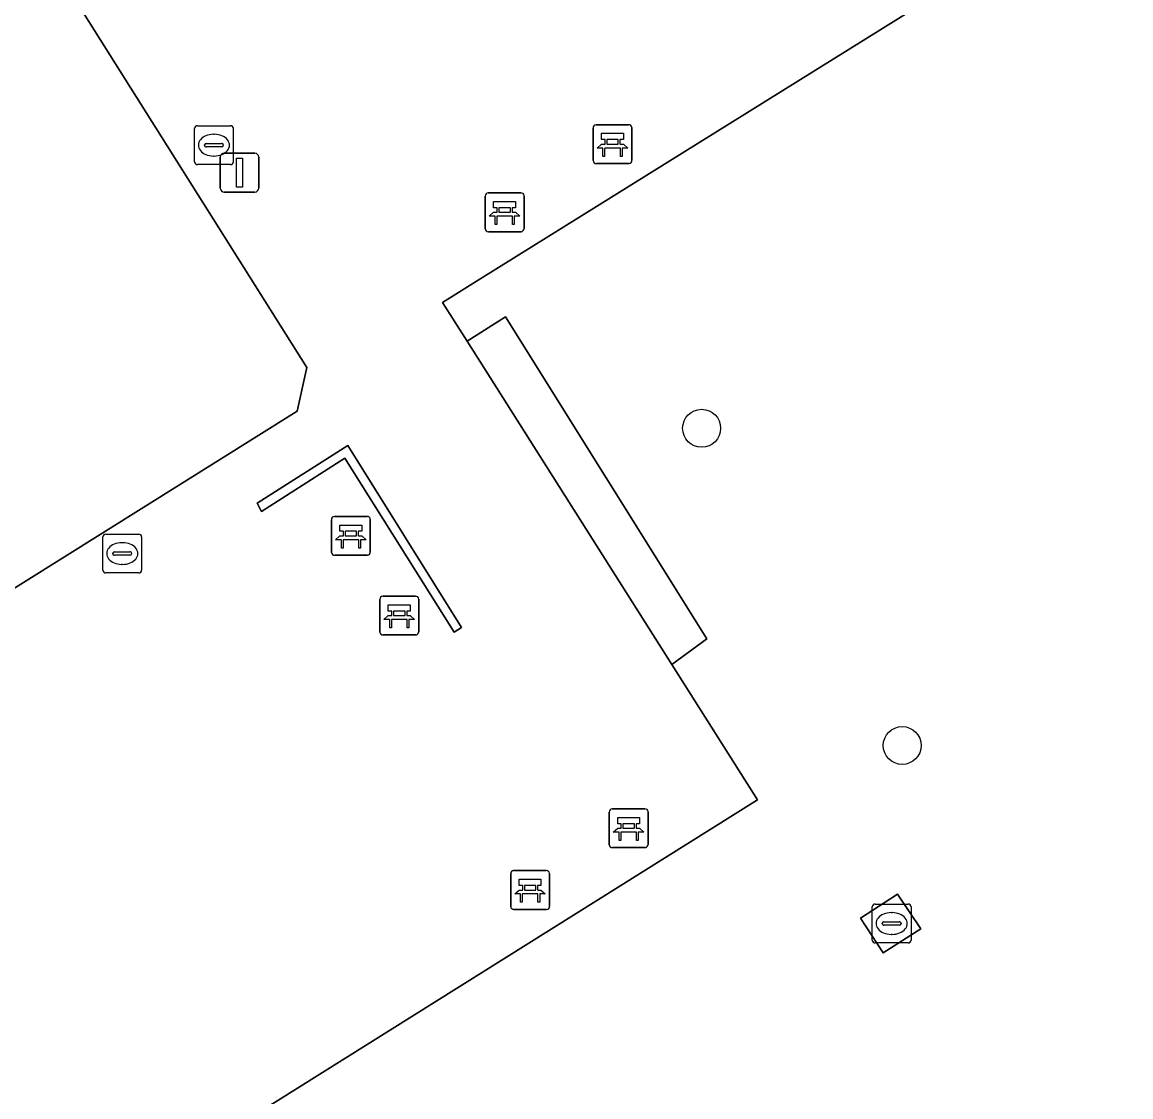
# Model space of a CAD drawing. Extents: x 158835 to 160077, y 386387 to 387778.
# Drawn here: x 159880.62 to 159909.18, y 387397.63 to 387425.31 of the extents above; entities that cross this region are included whole.
import ezdxf

# ---------------------------------------------------------------- set-up
doc = ezdxf.new("R2010")
doc.units = 0
for name, color, linetype in [('IMGEO_Bank', 7, 'Continuous'), ('IMGEO_Boom', 7, 'Continuous'), ('IMGEO_Groenvoorziening', 7, 'Continuous'), ('IMGEO_Haag', 7, 'Continuous'), ('IMGEO_Kolk', 7, 'Continuous'), ('IMGEO_Lichtmast', 7, 'Continuous'), ('IMGEO_Meer_plas_ven_vijver', 7, 'Continuous'), ('IMGEO_Muur', 7, 'Continuous'), ('IMGEO_Voetpad_open', 7, 'Continuous')]:
    doc.layers.add(name, color=color, linetype=linetype)

msp = doc.modelspace()

# ---------------------------------------------------------------- linework, layer by layer
at = {"layer": 'IMGEO_Bank'}
for p, q in [((159895.401, 387422.671), (159896.242, 387422.671)), ((159896.242, 387422.671), (159895.401, 387422.671)), ((159895.326, 387421.746), (159895.326, 387422.587)), ((159895.326, 387422.587), (159895.326, 387421.746)), ((159896.326, 387422.596), (159896.326, 387421.755)), ((159896.326, 387421.755), (159896.326, 387422.596)), ((159895.635, 387422.177), (159895.635, 387422.283)), ((159895.679, 387422.283), (159895.679, 387422.177)), ((159895.967, 387422.289), (159895.685, 387422.289)), ((159895.685, 387422.171), (159895.967, 387422.171)), ((159895.973, 387422.177), (159895.973, 387422.283)), ((159896.017, 387422.283), (159896.017, 387422.177)), ((159896.023, 387422.069), (159895.63, 387422.069)), ((159896.251, 387421.671), (159895.41, 387421.671)), ((159895.41, 387421.671), (159896.251, 387421.671)), ((159892.546, 387419.991), (159892.546, 387420.832)), ((159892.546, 387420.832), (159892.546, 387419.991)), ((159892.621, 387420.916), (159893.462, 387420.916)), ((159893.462, 387420.916), (159892.621, 387420.916)), ((159893.546, 387420.841), (159893.546, 387420)), ((159893.546, 387420), (159893.546, 387420.841)), ((159892.855, 387420.422), (159892.855, 387420.528)), ((159892.899, 387420.528), (159892.899, 387420.422)), ((159893.187, 387420.534), (159892.905, 387420.534)), ((159892.905, 387420.416), (159893.187, 387420.416)), ((159893.193, 387420.422), (159893.193, 387420.528)), ((159893.237, 387420.528), (159893.237, 387420.422)), ((159893.243, 387420.314), (159892.85, 387420.314)), ((159893.471, 387419.916), (159892.63, 387419.916)), ((159892.63, 387419.916), (159893.471, 387419.916)), ((159888.585, 387411.654), (159888.585, 387412.495)), ((159888.585, 387412.495), (159888.585, 387411.654)), ((159888.66, 387412.579), (159889.501, 387412.579)), ((159889.501, 387412.579), (159888.66, 387412.579)), ((159889.585, 387412.504), (159889.585, 387411.663)), ((159889.585, 387411.663), (159889.585, 387412.504)), ((159888.894, 387412.085), (159888.894, 387412.191)), ((159888.938, 387412.191), (159888.938, 387412.085)), ((159889.226, 387412.197), (159888.944, 387412.197)), ((159889.232, 387412.085), (159889.232, 387412.191)), ((159889.276, 387412.191), (159889.276, 387412.085)), ((159889.282, 387411.977), (159888.889, 387411.977)), ((159888.944, 387412.079), (159889.226, 387412.079)), ((159889.51, 387411.579), (159888.669, 387411.579)), ((159888.669, 387411.579), (159889.51, 387411.579)), ((159889.832, 387409.6), (159889.832, 387410.441)), ((159889.832, 387410.441), (159889.832, 387409.6)), ((159889.907, 387410.525), (159890.748, 387410.525)), ((159890.748, 387410.525), (159889.907, 387410.525)), ((159890.832, 387410.45), (159890.832, 387409.609)), ((159890.832, 387409.609), (159890.832, 387410.45)), ((159890.141, 387410.031), (159890.141, 387410.137)), ((159890.185, 387410.137), (159890.185, 387410.031)), ((159890.473, 387410.143), (159890.191, 387410.143)), ((159890.479, 387410.031), (159890.479, 387410.137)), ((159890.523, 387410.137), (159890.523, 387410.031)), ((159890.529, 387409.923), (159890.136, 387409.923)), ((159890.191, 387410.025), (159890.473, 387410.025)), ((159890.757, 387409.525), (159889.916, 387409.525)), ((159889.916, 387409.525), (159890.757, 387409.525)), ((159895.741, 387404.121), (159895.741, 387404.962)), ((159895.741, 387404.962), (159895.741, 387404.121)), ((159895.816, 387405.046), (159896.657, 387405.046)), ((159896.657, 387405.046), (159895.816, 387405.046)), ((159896.741, 387404.971), (159896.741, 387404.13)), ((159896.741, 387404.13), (159896.741, 387404.971)), ((159896.382, 387404.664), (159896.1, 387404.664)), ((159896.438, 387404.444), (159896.045, 387404.444)), ((159896.05, 387404.552), (159896.05, 387404.658)), ((159896.094, 387404.658), (159896.094, 387404.552)), ((159896.1, 387404.546), (159896.382, 387404.546)), ((159896.388, 387404.552), (159896.388, 387404.658)), ((159896.432, 387404.658), (159896.432, 387404.552)), ((159896.666, 387404.046), (159895.825, 387404.046)), ((159895.825, 387404.046), (159896.666, 387404.046)), ((159893.202, 387402.53), (159893.202, 387403.371)), ((159893.202, 387403.371), (159893.202, 387402.53)), ((159893.277, 387403.455), (159894.118, 387403.455)), ((159894.118, 387403.455), (159893.277, 387403.455)), ((159894.202, 387403.38), (159894.202, 387402.539)), ((159894.202, 387402.539), (159894.202, 387403.38)), ((159893.511, 387402.961), (159893.511, 387403.067)), ((159893.555, 387403.067), (159893.555, 387402.961)), ((159893.843, 387403.073), (159893.561, 387403.073)), ((159893.561, 387402.955), (159893.843, 387402.955)), ((159893.849, 387402.961), (159893.849, 387403.067)), ((159893.893, 387403.067), (159893.893, 387402.961)), ((159893.899, 387402.853), (159893.506, 387402.853)), ((159894.127, 387402.455), (159893.286, 387402.455)), ((159893.286, 387402.455), (159894.127, 387402.455))]:
    msp.add_line(p, q, dxfattribs=at)
for points in [[(159895.629, 387422.289), (159895.543, 387422.289), (159895.543, 387422.45), (159896.106, 387422.45), (159896.106, 387422.289), (159896.023, 387422.289)], [(159895.573, 387422.069), (159895.431, 387422.069), (159895.543, 387422.171), (159895.629, 387422.171)], [(159896.023, 387422.171), (159896.106, 387422.171), (159896.218, 387422.069), (159896.079, 387422.069)], [(159895.623, 387422.062), (159895.623, 387421.855), (159895.58, 387421.855), (159895.58, 387422.062)], [(159896.073, 387422.062), (159896.073, 387421.855), (159896.029, 387421.855), (159896.029, 387422.062)], [(159892.849, 387420.534), (159892.763, 387420.534), (159892.763, 387420.695), (159893.326, 387420.695), (159893.326, 387420.534), (159893.243, 387420.534)], [(159892.793, 387420.314), (159892.651, 387420.314), (159892.763, 387420.416), (159892.849, 387420.416)], [(159893.243, 387420.416), (159893.326, 387420.416), (159893.438, 387420.314), (159893.299, 387420.314)], [(159892.843, 387420.307), (159892.843, 387420.1), (159892.8, 387420.1), (159892.8, 387420.307)], [(159893.293, 387420.307), (159893.293, 387420.1), (159893.249, 387420.1), (159893.249, 387420.307)], [(159888.888, 387412.197), (159888.802, 387412.197), (159888.802, 387412.358), (159889.365, 387412.358), (159889.365, 387412.197), (159889.282, 387412.197)], [(159888.832, 387411.977), (159888.69, 387411.977), (159888.802, 387412.079), (159888.888, 387412.079)], [(159888.882, 387411.97), (159888.882, 387411.763), (159888.839, 387411.763), (159888.839, 387411.97)], [(159889.282, 387412.079), (159889.365, 387412.079), (159889.477, 387411.977), (159889.338, 387411.977)], [(159889.332, 387411.97), (159889.332, 387411.763), (159889.288, 387411.763), (159889.288, 387411.97)], [(159890.135, 387410.143), (159890.049, 387410.143), (159890.049, 387410.304), (159890.612, 387410.304), (159890.612, 387410.143), (159890.529, 387410.143)], [(159890.079, 387409.923), (159889.937, 387409.923), (159890.049, 387410.025), (159890.135, 387410.025)], [(159890.129, 387409.916), (159890.129, 387409.709), (159890.086, 387409.709), (159890.086, 387409.916)], [(159890.529, 387410.025), (159890.612, 387410.025), (159890.724, 387409.923), (159890.585, 387409.923)], [(159890.579, 387409.916), (159890.579, 387409.709), (159890.535, 387409.709), (159890.535, 387409.916)], [(159896.044, 387404.664), (159895.958, 387404.664), (159895.958, 387404.825), (159896.521, 387404.825), (159896.521, 387404.664), (159896.438, 387404.664)], [(159895.988, 387404.444), (159895.846, 387404.444), (159895.958, 387404.546), (159896.044, 387404.546)], [(159896.038, 387404.437), (159896.038, 387404.23), (159895.995, 387404.23), (159895.995, 387404.437)], [(159896.438, 387404.546), (159896.521, 387404.546), (159896.633, 387404.444), (159896.494, 387404.444)], [(159896.488, 387404.437), (159896.488, 387404.23), (159896.444, 387404.23), (159896.444, 387404.437)], [(159893.505, 387403.073), (159893.419, 387403.073), (159893.419, 387403.234), (159893.982, 387403.234), (159893.982, 387403.073), (159893.899, 387403.073)], [(159893.449, 387402.853), (159893.307, 387402.853), (159893.419, 387402.955), (159893.505, 387402.955)], [(159893.899, 387402.955), (159893.982, 387402.955), (159894.094, 387402.853), (159893.955, 387402.853)], [(159893.499, 387402.846), (159893.499, 387402.639), (159893.456, 387402.639), (159893.456, 387402.846)], [(159893.949, 387402.846), (159893.949, 387402.639), (159893.905, 387402.639), (159893.905, 387402.846)]]:
    msp.add_lwpolyline(points, dxfattribs=at)
for centre, radius, start, end in [((159895.404, 387422.593), 0.0779, 92.4484, 184.2845), ((159895.404, 387422.593), 0.0779, 92.4484, 184.2845), ((159896.248, 387422.593), 0.0779, 2.4484, 94.2845), ((159896.248, 387422.593), 0.0779, 2.4484, 94.2845), ((159895.628, 387422.282), 0.00671, 2.8957, 87.1043), ((159895.628, 387422.178), 0.00671, 272.8957, 357.1043), ((159895.685, 387422.282), 0.00671, 92.8957, 177.1043), ((159895.685, 387422.178), 0.00671, 182.8957, 267.1043), ((159895.967, 387422.282), 0.00671, 2.8957, 87.1043), ((159895.967, 387422.178), 0.00671, 272.8957, 357.1043), ((159896.024, 387422.282), 0.00671, 92.8957, 177.1043), ((159896.024, 387422.178), 0.00671, 182.8957, 267.1043), ((159895.573, 387422.062), 0.00671, 2.8957, 87.1043), ((159895.63, 387422.062), 0.00671, 92.8957, 177.1043), ((159896.022, 387422.062), 0.00671, 2.8957, 87.1043), ((159896.079, 387422.062), 0.00671, 92.8957, 177.1043), ((159895.404, 387421.749), 0.0779, 182.4484, 274.2845), ((159895.404, 387421.749), 0.0779, 182.4484, 274.2845), ((159896.248, 387421.749), 0.0779, 272.4484, 4.2845), ((159896.248, 387421.749), 0.0779, 272.4484, 4.2845), ((159892.624, 387420.838), 0.0779, 92.4484, 184.2845), ((159892.624, 387420.838), 0.0779, 92.4484, 184.2845), ((159893.468, 387420.838), 0.0779, 2.4484, 94.2845), ((159893.468, 387420.838), 0.0779, 2.4484, 94.2845), ((159892.848, 387420.527), 0.00671, 2.8957, 87.1043), ((159892.848, 387420.423), 0.00671, 272.8957, 357.1043), ((159892.905, 387420.527), 0.00671, 92.8957, 177.1043), ((159892.905, 387420.423), 0.00671, 182.8957, 267.1043), ((159893.187, 387420.527), 0.00671, 2.8957, 87.1043), ((159893.187, 387420.423), 0.00671, 272.8957, 357.1043), ((159893.244, 387420.527), 0.00671, 92.8957, 177.1043), ((159893.244, 387420.423), 0.00671, 182.8957, 267.1043), ((159892.793, 387420.307), 0.00671, 2.8957, 87.1043), ((159892.85, 387420.307), 0.00671, 92.8957, 177.1043), ((159893.242, 387420.307), 0.00671, 2.8957, 87.1043), ((159893.299, 387420.307), 0.00671, 92.8957, 177.1043), ((159892.624, 387419.994), 0.0779, 182.4484, 274.2845), ((159892.624, 387419.994), 0.0779, 182.4484, 274.2845), ((159893.468, 387419.994), 0.0779, 272.4484, 4.2845), ((159893.468, 387419.994), 0.0779, 272.4484, 4.2845), ((159888.663, 387412.501), 0.0779, 92.4484, 184.2845), ((159888.663, 387412.501), 0.0779, 92.4484, 184.2845), ((159889.507, 387412.501), 0.0779, 2.4484, 94.2845), ((159889.507, 387412.501), 0.0779, 2.4484, 94.2845), ((159888.887, 387412.19), 0.00671, 2.8957, 87.1043), ((159888.887, 387412.086), 0.00671, 272.8957, 357.1043), ((159888.944, 387412.19), 0.00671, 92.8957, 177.1043), ((159888.944, 387412.086), 0.00671, 182.8957, 267.1043), ((159889.226, 387412.19), 0.00671, 2.8957, 87.1043), ((159889.226, 387412.086), 0.00671, 272.8957, 357.1043), ((159889.283, 387412.19), 0.00671, 92.8957, 177.1043), ((159889.283, 387412.086), 0.00671, 182.8957, 267.1043), ((159888.832, 387411.97), 0.00671, 2.8957, 87.1043), ((159888.889, 387411.97), 0.00671, 92.8957, 177.1043), ((159889.281, 387411.97), 0.00671, 2.8957, 87.1043), ((159889.338, 387411.97), 0.00671, 92.8957, 177.1043), ((159888.663, 387411.657), 0.0779, 182.4484, 274.2845), ((159888.663, 387411.657), 0.0779, 182.4484, 274.2845), ((159889.507, 387411.657), 0.0779, 272.4484, 4.2845), ((159889.507, 387411.657), 0.0779, 272.4484, 4.2845), ((159889.91, 387410.447), 0.0779, 92.4484, 184.2845), ((159889.91, 387410.447), 0.0779, 92.4484, 184.2845), ((159890.754, 387410.447), 0.0779, 2.4484, 94.2845), ((159890.754, 387410.447), 0.0779, 2.4484, 94.2845), ((159890.134, 387410.136), 0.00671, 2.8957, 87.1043), ((159890.191, 387410.136), 0.00671, 92.8957, 177.1043), ((159890.473, 387410.136), 0.00671, 2.8957, 87.1043), ((159890.53, 387410.136), 0.00671, 92.8957, 177.1043), ((159890.079, 387409.916), 0.00671, 2.8957, 87.1043), ((159890.136, 387409.916), 0.00671, 92.8957, 177.1043), ((159890.134, 387410.032), 0.00671, 272.8957, 357.1043), ((159890.191, 387410.032), 0.00671, 182.8957, 267.1043), ((159890.473, 387410.032), 0.00671, 272.8957, 357.1043), ((159890.53, 387410.032), 0.00671, 182.8957, 267.1043), ((159890.528, 387409.916), 0.00671, 2.8957, 87.1043), ((159890.585, 387409.916), 0.00671, 92.8957, 177.1043), ((159889.91, 387409.603), 0.0779, 182.4484, 274.2845), ((159889.91, 387409.603), 0.0779, 182.4484, 274.2845), ((159890.754, 387409.603), 0.0779, 272.4484, 4.2845), ((159890.754, 387409.603), 0.0779, 272.4484, 4.2845), ((159895.819, 387404.968), 0.0779, 92.4484, 184.2845), ((159895.819, 387404.968), 0.0779, 92.4484, 184.2845), ((159896.663, 387404.968), 0.0779, 2.4484, 94.2845), ((159896.663, 387404.968), 0.0779, 2.4484, 94.2845), ((159896.043, 387404.657), 0.00671, 2.8957, 87.1043), ((159896.1, 387404.657), 0.00671, 92.8957, 177.1043), ((159896.382, 387404.657), 0.00671, 2.8957, 87.1043), ((159896.439, 387404.657), 0.00671, 92.8957, 177.1043), ((159895.988, 387404.437), 0.00671, 2.8957, 87.1043), ((159896.045, 387404.437), 0.00671, 92.8957, 177.1043), ((159896.043, 387404.553), 0.00671, 272.8957, 357.1043), ((159896.1, 387404.553), 0.00671, 182.8957, 267.1043), ((159896.382, 387404.553), 0.00671, 272.8957, 357.1043), ((159896.439, 387404.553), 0.00671, 182.8957, 267.1043), ((159896.437, 387404.437), 0.00671, 2.8957, 87.1043), ((159896.494, 387404.437), 0.00671, 92.8957, 177.1043), ((159895.819, 387404.124), 0.0779, 182.4484, 274.2845), ((159895.819, 387404.124), 0.0779, 182.4484, 274.2845), ((159896.663, 387404.124), 0.0779, 272.4484, 4.2845), ((159896.663, 387404.124), 0.0779, 272.4484, 4.2845), ((159893.28, 387403.377), 0.0779, 92.4484, 184.2845), ((159893.28, 387403.377), 0.0779, 92.4484, 184.2845), ((159894.124, 387403.377), 0.0779, 2.4484, 94.2845), ((159894.124, 387403.377), 0.0779, 2.4484, 94.2845), ((159893.504, 387403.066), 0.00671, 2.8957, 87.1043), ((159893.504, 387402.962), 0.00671, 272.8957, 357.1043), ((159893.561, 387403.066), 0.00671, 92.8957, 177.1043), ((159893.561, 387402.962), 0.00671, 182.8957, 267.1043), ((159893.843, 387403.066), 0.00671, 2.8957, 87.1043), ((159893.843, 387402.962), 0.00671, 272.8957, 357.1043), ((159893.9, 387403.066), 0.00671, 92.8957, 177.1043), ((159893.9, 387402.962), 0.00671, 182.8957, 267.1043), ((159893.449, 387402.846), 0.00671, 2.8957, 87.1043), ((159893.506, 387402.846), 0.00671, 92.8957, 177.1043), ((159893.898, 387402.846), 0.00671, 2.8957, 87.1043), ((159893.955, 387402.846), 0.00671, 92.8957, 177.1043), ((159893.28, 387402.533), 0.0779, 182.4484, 274.2845), ((159893.28, 387402.533), 0.0779, 182.4484, 274.2845), ((159894.124, 387402.533), 0.0779, 272.4484, 4.2845), ((159894.124, 387402.533), 0.0779, 272.4484, 4.2845)]:
    msp.add_arc(centre, radius, start, end, dxfattribs=at)
at = {"layer": 'IMGEO_Boom'}
for centre in [(159898.121, 387414.851), (159903.289, 387406.678)]:
    msp.add_circle(centre, 0.489, dxfattribs=at)
at = {"layer": 'IMGEO_Groenvoorziening'}
msp.add_lwpolyline([(159928.602, 387441.234), (159892.433, 387418.706), (159891.448, 387418.092), (159892.079, 387417.096), (159893.07, 387417.721), (159898.258, 387409.428), (159897.354, 387408.761), (159899.56, 387405.277), (159881.245, 387393.796), (159881.872, 387392.769), (159868.372, 387384.313), (159876.293, 387371.671), (159875.975, 387371.478), (159872.995, 387376.241), (159872.571, 387376.918), (159870.274, 387375.487), (159862.281, 387388.218), (159861.251, 387387.595), (159856.664, 387394.982)], dxfattribs=at)
for points in [[(159893.07, 387417.721), (159892.079, 387417.096), (159897.354, 387408.761), (159898.258, 387409.428)], [(159902.211, 387402.23), (159903.166, 387402.846), (159903.766, 387401.952), (159902.798, 387401.335)]]:
    msp.add_lwpolyline(points, close=True, dxfattribs=at)
at = {"layer": 'IMGEO_Haag'}
msp.add_lwpolyline([(159893.07, 387417.721), (159892.079, 387417.096), (159897.354, 387408.761), (159898.258, 387409.428)], close=True, dxfattribs=at)
at = {"layer": 'IMGEO_Kolk'}
for p, q in [((159885.055, 387421.719), (159885.055, 387422.571)), ((159885.13, 387422.645), (159885.982, 387422.645)), ((159885.543, 387422.425), (159885.568, 387422.425)), ((159886.056, 387422.571), (159886.056, 387421.719)), ((159885.314, 387422.139), (159885.314, 387422.151)), ((159885.752, 387422.102), (159885.354, 387422.102)), ((159885.357, 387422.188), (159885.755, 387422.188)), ((159885.798, 387422.151), (159885.798, 387422.139)), ((159885.566, 387421.865), (159885.541, 387421.865)), ((159885.982, 387421.645), (159885.13, 387421.645)), ((159882.768, 387412.124), (159883.62, 387412.124)), ((159882.693, 387411.198), (159882.693, 387412.05)), ((159883.181, 387411.904), (159883.206, 387411.904)), ((159883.694, 387412.05), (159883.694, 387411.198)), ((159882.952, 387411.618), (159882.952, 387411.63)), ((159883.39, 387411.581), (159882.992, 387411.581)), ((159882.995, 387411.667), (159883.393, 387411.667)), ((159883.436, 387411.63), (159883.436, 387411.618)), ((159883.204, 387411.344), (159883.179, 387411.344)), ((159883.62, 387411.124), (159882.768, 387411.124)), ((159902.515, 387401.666), (159902.515, 387402.518)), ((159902.59, 387402.592), (159903.442, 387402.592)), ((159903.516, 387402.518), (159903.516, 387401.666)), ((159902.774, 387402.086), (159902.774, 387402.098)), ((159902.817, 387402.135), (159903.215, 387402.135)), ((159903.003, 387402.372), (159903.028, 387402.372)), ((159903.258, 387402.098), (159903.258, 387402.086)), ((159903.212, 387402.049), (159902.814, 387402.049)), ((159903.026, 387401.812), (159903.001, 387401.812)), ((159903.442, 387401.592), (159902.59, 387401.592))]:
    msp.add_line(p, q, dxfattribs=at)
for points in [[(159885.055, 387421.719), (159885.055, 387422.571)], [(159885.13, 387422.645), (159885.982, 387422.645)], [(159886.056, 387422.571), (159886.056, 387421.719)], [(159885.982, 387421.645), (159885.13, 387421.645)], [(159882.768, 387412.124), (159883.62, 387412.124)], [(159882.693, 387411.198), (159882.693, 387412.05)], [(159883.694, 387412.05), (159883.694, 387411.198)], [(159883.62, 387411.124), (159882.768, 387411.124)], [(159902.515, 387401.666), (159902.515, 387402.518)], [(159902.59, 387402.592), (159903.442, 387402.592)], [(159903.516, 387402.518), (159903.516, 387401.666)], [(159903.442, 387401.592), (159902.59, 387401.592)]]:
    msp.add_lwpolyline(points, dxfattribs=at)
for centre, radius, start, end in [((159885.132, 387422.569), 0.0765, 91.552, 178.448), ((159885.132, 387422.569), 0.0765, 91.552, 178.448), ((159885.98, 387422.569), 0.0765, 1.552, 88.448), ((159885.98, 387422.569), 0.0765, 1.552, 88.448), ((159885.354, 387422.148), 0.0403, 85.8775, 175.7526), ((159885.351, 387422.138), 0.0366, 178.938, 274.7102), ((159885.755, 387422.145), 0.043, 264.8664, 352.4533), ((159885.759, 387422.15), 0.0386, 1.7309, 96.639), ((159885.132, 387421.721), 0.0765, 181.552, 268.448), ((159885.132, 387421.721), 0.0765, 181.552, 268.448), ((159885.98, 387421.721), 0.0765, 271.552, 358.448), ((159885.98, 387421.721), 0.0765, 271.552, 358.448), ((159882.77, 387412.048), 0.0765, 91.552, 178.448), ((159882.77, 387412.048), 0.0765, 91.552, 178.448), ((159883.618, 387412.048), 0.0765, 1.552, 88.448), ((159883.618, 387412.048), 0.0765, 1.552, 88.448), ((159882.992, 387411.627), 0.0403, 85.8775, 175.7526), ((159882.989, 387411.617), 0.0366, 178.938, 274.7102), ((159883.393, 387411.624), 0.043, 264.8664, 352.4533), ((159883.397, 387411.629), 0.0386, 1.7309, 96.639), ((159882.77, 387411.2), 0.0765, 181.552, 268.448), ((159882.77, 387411.2), 0.0765, 181.552, 268.448), ((159883.618, 387411.2), 0.0765, 271.552, 358.448), ((159883.618, 387411.2), 0.0765, 271.552, 358.448), ((159902.592, 387402.516), 0.0765, 91.552, 178.448), ((159902.592, 387402.516), 0.0765, 91.552, 178.448), ((159903.44, 387402.516), 0.0765, 1.552, 88.448), ((159903.44, 387402.516), 0.0765, 1.552, 88.448), ((159902.814, 387402.095), 0.0403, 85.8775, 175.7526), ((159903.219, 387402.097), 0.0386, 1.7309, 96.639), ((159902.811, 387402.085), 0.0366, 178.938, 274.7102), ((159903.215, 387402.092), 0.043, 264.8664, 352.4533), ((159902.592, 387401.668), 0.0765, 181.552, 268.448), ((159902.592, 387401.668), 0.0765, 181.552, 268.448), ((159903.44, 387401.668), 0.0765, 271.552, 358.448), ((159903.44, 387401.668), 0.0765, 271.552, 358.448)]:
    msp.add_arc(centre, radius, start, end, dxfattribs=at)
for centre, major_axis, ratio, start_param, end_param in [((159885.542, 387422.145), (-0.387, 0.002), 0.722429, 4.712389, 7.853982), ((159885.567, 387422.145), (-0.39, 0.002), 0.717154, 1.570796, 4.712389), ((159883.18, 387411.624), (-0.387, 0.002), 0.722429, 4.712389, 7.853982), ((159883.205, 387411.624), (-0.39, 0.002), 0.717154, 1.570796, 4.712389), ((159903.002, 387402.092), (-0.387, 0.002), 0.722429, 4.712389, 7.853982), ((159903.027, 387402.092), (-0.39, 0.002), 0.717154, 1.570796, 4.712389)]:
    msp.add_ellipse(centre, major_axis=major_axis, ratio=ratio, start_param=start_param, end_param=end_param, dxfattribs=at)
at = {"layer": 'IMGEO_Lichtmast'}
for p, q in [((159885.721, 387421.038), (159885.721, 387421.838)), ((159885.721, 387421.838), (159885.721, 387421.038)), ((159885.821, 387421.938), (159886.611, 387421.938)), ((159886.611, 387421.938), (159885.821, 387421.938)), ((159886.711, 387421.838), (159886.711, 387421.038)), ((159886.711, 387421.038), (159886.711, 387421.838)), ((159886.611, 387420.938), (159885.821, 387420.938)), ((159885.821, 387420.938), (159886.611, 387420.938))]:
    msp.add_line(p, q, dxfattribs=at)
msp.add_lwpolyline([(159886.141, 387421.813), (159886.291, 387421.813), (159886.291, 387421.063), (159886.141, 387421.063), (159886.141, 387421.813)], dxfattribs=at)
for centre, start, end in [((159885.821, 387421.838), 90, 180), ((159885.821, 387421.838), 90, 180), ((159886.611, 387421.838), 0, 90), ((159886.611, 387421.838), 360, 90), ((159885.821, 387421.038), 180, 270), ((159885.821, 387421.038), 180, 270), ((159886.611, 387421.038), 270, 0), ((159886.611, 387421.038), 270, 0)]:
    msp.add_arc(centre, 0.1, start, end, dxfattribs=at)
at = {"layer": 'IMGEO_Meer_plas_ven_vijver'}
msp.add_lwpolyline([(159873.661, 387406.504), (159887.702, 387415.296), (159887.95, 387416.416), (159870.845, 387443.565), (159869.785, 387443.903), (159842.411, 387426.75), (159842.211, 387425.65), (159859.378, 387398.491), (159860.438, 387398.172)], close=True, dxfattribs=at)
at = {"layer": 'IMGEO_Muur'}
msp.add_lwpolyline([(159891.933, 387409.719), (159889.008, 387414.409), (159886.666, 387412.919), (159886.786, 387412.71), (159888.932, 387414.085), (159891.748, 387409.599)], close=True, dxfattribs=at)
at = {"layer": 'IMGEO_Voetpad_open'}
for points in [[(159887.95, 387416.416), (159887.702, 387415.296), (159873.661, 387406.504), (159860.438, 387398.172), (159859.378, 387398.491), (159842.211, 387425.65), (159842.411, 387426.75), (159869.785, 387443.903), (159870.845, 387443.565)], [(159891.933, 387409.719), (159891.748, 387409.599), (159888.932, 387414.085), (159886.786, 387412.71), (159886.666, 387412.919), (159889.008, 387414.409)], [(159903.766, 387401.952), (159903.166, 387402.846), (159902.211, 387402.23), (159902.798, 387401.335)]]:
    msp.add_lwpolyline(points, close=True, dxfattribs=at)
msp.add_lwpolyline([(159852.357, 387404.026), (159857.635, 387395.619), (159862.281, 387388.218), (159870.274, 387375.487), (159872.571, 387376.918), (159864.217, 387390.273), (159864.515, 387390.47), (159868.372, 387384.313), (159881.872, 387392.769), (159881.245, 387393.796), (159899.56, 387405.277), (159897.354, 387408.761), (159892.079, 387417.096), (159891.448, 387418.092), (159892.433, 387418.706), (159928.602, 387441.234)], dxfattribs=at)

doc.saveas('drawing.dxf')
